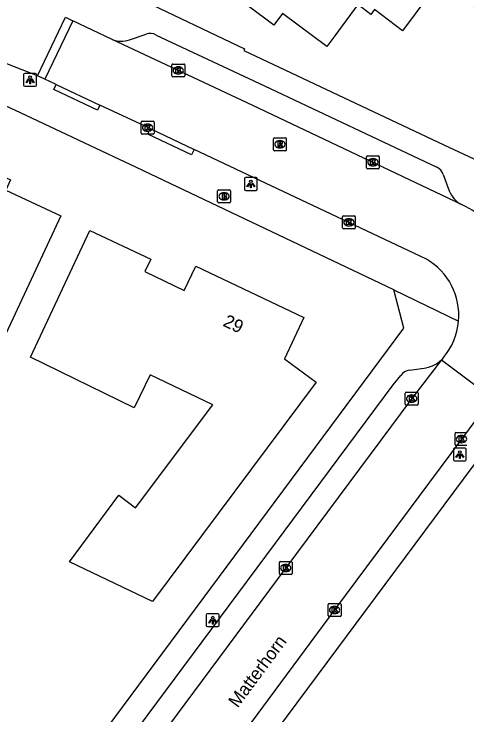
# Model space of a CAD drawing. Extents: x 158838 to 160074, y 386376 to 387776.
# Drawn here: x 159433.7 to 159468.8, y 386539.9 to 386594.1 of the extents above; entities that cross this region are included whole.
import ezdxf

# ---------------------------------------------------------------- set-up
doc = ezdxf.new("R2010")
doc.units = 0
for name, color, linetype in [('IMGEO_Brandkraan', 7, 'Continuous'), ('IMGEO_Kolk', 7, 'Continuous'), ('IMGEO_Lichtpunt', 7, 'Continuous'), ('IMGEO_Openbare_ruimte_label', 7, 'Continuous'), ('IMGEO_Pand', 7, 'Continuous'), ('IMGEO_Pand_nummerreeks', 7, 'Continuous'), ('IMGEO_Rijbaan_lokaal_open', 7, 'Continuous'), ('IMGEO_Rioolput', 7, 'Continuous'), ('IMGEO_Voetpad_open', 7, 'Continuous')]:
    doc.layers.add(name, color=color, linetype=linetype)

msp = doc.modelspace()

# ---------------------------------------------------------------- linework, layer by layer
at = {"layer": 'IMGEO_Brandkraan'}
for p, q in [((159449.526, 386580.509), (159450.378, 386580.509)), ((159449.451, 386579.583), (159449.451, 386580.435)), ((159449.939, 386580.289), (159449.964, 386580.289)), ((159450.452, 386580.435), (159450.452, 386579.583)), ((159450.378, 386579.509), (159449.526, 386579.509)), ((159449.962, 386579.729), (159449.937, 386579.729))]:
    msp.add_line(p, q, dxfattribs=at)
for points in [[(159449.526, 386580.509), (159450.378, 386580.509)], [(159449.451, 386579.583), (159449.451, 386580.435)], [(159449.799, 386580.209), (159449.799, 386579.809), (159450.012, 386579.809)], [(159450.03, 386580.209), (159449.799, 386580.209)], [(159449.978, 386580.128), (159449.924, 386580.128), (159449.924, 386580.052)], [(159449.924, 386580.052), (159449.977, 386580.052)], [(159449.986, 386579.976), (159449.924, 386579.976), (159449.924, 386579.895)], [(159450.452, 386580.435), (159450.452, 386579.583)], [(159450.378, 386579.509), (159449.526, 386579.509)], [(159449.924, 386579.895), (159449.986, 386579.895)]]:
    msp.add_lwpolyline(points, dxfattribs=at)
for centre, radius, start, end in [((159449.528, 386580.433), 0.0765, 91.552, 178.448), ((159449.528, 386580.433), 0.0765, 91.552, 178.448), ((159450.376, 386580.433), 0.0765, 1.552, 88.448), ((159450.376, 386580.433), 0.0765, 1.552, 88.448), ((159449.979, 386580.09), 0.0379, 267.8285, 90.9355), ((159449.987, 386579.935), 0.0404, 269.8759, 90.5077), ((159450.034, 386580.064), 0.145, 59.4692, 91.5367), ((159450.059, 386580.111), 0.0922, 285.5137, 58.1501), ((159450.064, 386579.919), 0.105, 301.3115, 78.989), ((159449.528, 386579.585), 0.0765, 181.552, 268.448), ((159449.528, 386579.585), 0.0765, 181.552, 268.448), ((159450.018, 386580.06), 0.251, 268.6676, 293.5347), ((159450.376, 386579.585), 0.0765, 271.552, 358.448), ((159450.376, 386579.585), 0.0765, 271.552, 358.448)]:
    msp.add_arc(centre, radius, start, end, dxfattribs=at)
for centre, major_axis, ratio, start_param, end_param in [((159449.938, 386580.009), (-0.387, 0.002), 0.722429, 4.712389, 7.853982), ((159449.963, 386580.009), (-0.39, 0.002), 0.717154, 1.570796, 4.712389)]:
    msp.add_ellipse(centre, major_axis=major_axis, ratio=ratio, start_param=start_param, end_param=end_param, dxfattribs=at)
at = {"layer": 'IMGEO_Kolk'}
for p, q in [((159445.969, 386590.248), (159446.821, 386590.248)), ((159445.894, 386589.322), (159445.894, 386590.174)), ((159446.382, 386590.028), (159446.407, 386590.028)), ((159446.895, 386590.174), (159446.895, 386589.322)), ((159446.821, 386589.248), (159445.969, 386589.248)), ((159446.405, 386589.468), (159446.38, 386589.468)), ((159443.524, 386584.895), (159443.524, 386585.747)), ((159443.599, 386585.821), (159444.451, 386585.821)), ((159444.012, 386585.601), (159444.037, 386585.601)), ((159444.525, 386585.747), (159444.525, 386584.895)), ((159444.451, 386584.821), (159443.599, 386584.821)), ((159444.035, 386585.041), (159444.01, 386585.041)), ((159460.976, 386582.22), (159460.976, 386583.072)), ((159461.051, 386583.146), (159461.903, 386583.146)), ((159461.464, 386582.926), (159461.489, 386582.926)), ((159461.977, 386583.072), (159461.977, 386582.22)), ((159461.903, 386582.146), (159461.051, 386582.146)), ((159461.487, 386582.366), (159461.462, 386582.366)), ((159459.117, 386577.562), (159459.117, 386578.414)), ((159459.192, 386578.488), (159460.044, 386578.488)), ((159460.118, 386578.414), (159460.118, 386577.562)), ((159459.605, 386578.268), (159459.63, 386578.268)), ((159460.044, 386577.488), (159459.192, 386577.488)), ((159459.628, 386577.708), (159459.603, 386577.708)), ((159463.983, 386563.928), (159463.983, 386564.78)), ((159464.058, 386564.854), (159464.91, 386564.854)), ((159464.984, 386564.78), (159464.984, 386563.928)), ((159464.471, 386564.634), (159464.496, 386564.634)), ((159464.91, 386563.854), (159464.058, 386563.854)), ((159464.494, 386564.074), (159464.469, 386564.074)), ((159467.844, 386560.791), (159467.844, 386561.643)), ((159467.919, 386561.717), (159468.771, 386561.717)), ((159468.332, 386561.497), (159468.357, 386561.497)), ((159468.355, 386560.937), (159468.33, 386560.937)), ((159468.771, 386560.717), (159467.919, 386560.717)), ((159454.306, 386551.741), (159455.158, 386551.741)), ((159454.231, 386550.815), (159454.231, 386551.667)), ((159454.719, 386551.521), (159454.744, 386551.521)), ((159455.232, 386551.667), (159455.232, 386550.815)), ((159455.158, 386550.741), (159454.306, 386550.741)), ((159454.742, 386550.961), (159454.717, 386550.961)), ((159458.09, 386548.488), (159458.942, 386548.488)), ((159458.015, 386547.562), (159458.015, 386548.414)), ((159458.503, 386548.268), (159458.528, 386548.268)), ((159459.016, 386548.414), (159459.016, 386547.562)), ((159458.942, 386547.488), (159458.09, 386547.488)), ((159458.526, 386547.708), (159458.501, 386547.708))]:
    msp.add_line(p, q, dxfattribs=at)
for points in [[(159445.969, 386590.248), (159446.821, 386590.248)], [(159445.894, 386589.322), (159445.894, 386590.174)], [(159446.215, 386589.948), (159446.338, 386589.948), (159446.338, 386589.797), (159446.468, 386589.948), (159446.632, 386589.948), (159446.486, 386589.797), (159446.639, 386589.548), (159446.487, 386589.548), (159446.402, 386589.712), (159446.338, 386589.645), (159446.338, 386589.548), (159446.215, 386589.548), (159446.215, 386589.948)], [(159446.895, 386590.174), (159446.895, 386589.322)], [(159446.821, 386589.248), (159445.969, 386589.248)], [(159443.524, 386584.895), (159443.524, 386585.747)], [(159443.599, 386585.821), (159444.451, 386585.821)], [(159443.845, 386585.521), (159443.968, 386585.521), (159443.968, 386585.37), (159444.098, 386585.521), (159444.262, 386585.521), (159444.116, 386585.37), (159444.269, 386585.121), (159444.117, 386585.121), (159444.032, 386585.285), (159443.968, 386585.218), (159443.968, 386585.121), (159443.845, 386585.121), (159443.845, 386585.521)], [(159444.525, 386585.747), (159444.525, 386584.895)], [(159444.451, 386584.821), (159443.599, 386584.821)], [(159460.976, 386582.22), (159460.976, 386583.072)], [(159461.051, 386583.146), (159461.903, 386583.146)], [(159461.297, 386582.846), (159461.42, 386582.846), (159461.42, 386582.695), (159461.55, 386582.846), (159461.714, 386582.846), (159461.568, 386582.695), (159461.721, 386582.446), (159461.569, 386582.446), (159461.484, 386582.61), (159461.42, 386582.543), (159461.42, 386582.446), (159461.297, 386582.446), (159461.297, 386582.846)], [(159461.977, 386583.072), (159461.977, 386582.22)], [(159461.903, 386582.146), (159461.051, 386582.146)], [(159459.117, 386577.562), (159459.117, 386578.414)], [(159459.192, 386578.488), (159460.044, 386578.488)], [(159460.118, 386578.414), (159460.118, 386577.562)], [(159459.438, 386578.188), (159459.561, 386578.188), (159459.561, 386578.037), (159459.691, 386578.188), (159459.855, 386578.188), (159459.709, 386578.037), (159459.862, 386577.788), (159459.71, 386577.788), (159459.625, 386577.952), (159459.561, 386577.885), (159459.561, 386577.788), (159459.438, 386577.788), (159459.438, 386578.188)], [(159460.044, 386577.488), (159459.192, 386577.488)], [(159463.983, 386563.928), (159463.983, 386564.78)], [(159464.058, 386564.854), (159464.91, 386564.854)], [(159464.984, 386564.78), (159464.984, 386563.928)], [(159464.304, 386564.554), (159464.427, 386564.554), (159464.427, 386564.403), (159464.557, 386564.554), (159464.721, 386564.554), (159464.575, 386564.403), (159464.728, 386564.154), (159464.576, 386564.154), (159464.491, 386564.318), (159464.427, 386564.251), (159464.427, 386564.154), (159464.304, 386564.154), (159464.304, 386564.554)], [(159464.91, 386563.854), (159464.058, 386563.854)], [(159467.844, 386560.791), (159467.844, 386561.643)], [(159467.919, 386561.717), (159468.771, 386561.717)], [(159468.165, 386561.417), (159468.288, 386561.417), (159468.288, 386561.266), (159468.418, 386561.417), (159468.582, 386561.417), (159468.436, 386561.266), (159468.589, 386561.017), (159468.437, 386561.017), (159468.352, 386561.181), (159468.288, 386561.114), (159468.288, 386561.017), (159468.165, 386561.017), (159468.165, 386561.417)], [(159468.771, 386560.717), (159467.919, 386560.717)], [(159454.306, 386551.741), (159455.158, 386551.741)], [(159454.231, 386550.815), (159454.231, 386551.667)], [(159454.552, 386551.441), (159454.675, 386551.441), (159454.675, 386551.29), (159454.805, 386551.441), (159454.969, 386551.441), (159454.823, 386551.29), (159454.976, 386551.041), (159454.824, 386551.041), (159454.739, 386551.205), (159454.675, 386551.138), (159454.675, 386551.041), (159454.552, 386551.041), (159454.552, 386551.441)], [(159455.232, 386551.667), (159455.232, 386550.815)], [(159455.158, 386550.741), (159454.306, 386550.741)], [(159458.09, 386548.488), (159458.942, 386548.488)], [(159458.015, 386547.562), (159458.015, 386548.414)], [(159458.336, 386548.188), (159458.459, 386548.188), (159458.459, 386548.037), (159458.589, 386548.188), (159458.753, 386548.188), (159458.607, 386548.037), (159458.76, 386547.788), (159458.608, 386547.788), (159458.523, 386547.952), (159458.459, 386547.885), (159458.459, 386547.788), (159458.336, 386547.788), (159458.336, 386548.188)], [(159459.016, 386548.414), (159459.016, 386547.562)], [(159458.942, 386547.488), (159458.09, 386547.488)]]:
    msp.add_lwpolyline(points, dxfattribs=at)
for centre, start, end in [((159445.971, 386590.172), 91.552, 178.448), ((159445.971, 386590.172), 91.552, 178.448), ((159446.819, 386590.172), 1.552, 88.448), ((159446.819, 386590.172), 1.552, 88.448), ((159445.971, 386589.324), 181.552, 268.448), ((159445.971, 386589.324), 181.552, 268.448), ((159446.819, 386589.324), 271.552, 358.448), ((159446.819, 386589.324), 271.552, 358.448), ((159443.601, 386585.745), 91.552, 178.448), ((159443.601, 386585.745), 91.552, 178.448), ((159444.449, 386585.745), 1.552, 88.448), ((159444.449, 386585.745), 1.552, 88.448), ((159443.601, 386584.897), 181.552, 268.448), ((159443.601, 386584.897), 181.552, 268.448), ((159444.449, 386584.897), 271.552, 358.448), ((159444.449, 386584.897), 271.552, 358.448), ((159461.053, 386583.07), 91.552, 178.448), ((159461.053, 386583.07), 91.552, 178.448), ((159461.901, 386583.07), 1.552, 88.448), ((159461.901, 386583.07), 1.552, 88.448), ((159461.053, 386582.222), 181.552, 268.448), ((159461.053, 386582.222), 181.552, 268.448), ((159461.901, 386582.222), 271.552, 358.448), ((159461.901, 386582.222), 271.552, 358.448), ((159459.194, 386578.412), 91.552, 178.448), ((159459.194, 386578.412), 91.552, 178.448), ((159460.042, 386578.412), 1.552, 88.448), ((159460.042, 386578.412), 1.552, 88.448), ((159459.194, 386577.564), 181.552, 268.448), ((159459.194, 386577.564), 181.552, 268.448), ((159460.042, 386577.564), 271.552, 358.448), ((159460.042, 386577.564), 271.552, 358.448), ((159464.06, 386564.778), 91.552, 178.448), ((159464.06, 386564.778), 91.552, 178.448), ((159464.908, 386564.778), 1.552, 88.448), ((159464.908, 386564.778), 1.552, 88.448), ((159464.06, 386563.93), 181.552, 268.448), ((159464.06, 386563.93), 181.552, 268.448), ((159464.908, 386563.93), 271.552, 358.448), ((159464.908, 386563.93), 271.552, 358.448), ((159467.921, 386561.641), 91.552, 178.448), ((159467.921, 386561.641), 91.552, 178.448), ((159467.921, 386560.793), 181.552, 268.448), ((159467.921, 386560.793), 181.552, 268.448), ((159454.308, 386551.665), 91.552, 178.448), ((159454.308, 386551.665), 91.552, 178.448), ((159455.156, 386551.665), 1.552, 88.448), ((159455.156, 386551.665), 1.552, 88.448), ((159454.308, 386550.817), 181.552, 268.448), ((159454.308, 386550.817), 181.552, 268.448), ((159455.156, 386550.817), 271.552, 358.448), ((159455.156, 386550.817), 271.552, 358.448), ((159458.092, 386548.412), 91.552, 178.448), ((159458.092, 386548.412), 91.552, 178.448), ((159458.94, 386548.412), 1.552, 88.448), ((159458.94, 386548.412), 1.552, 88.448), ((159458.092, 386547.564), 181.552, 268.448), ((159458.092, 386547.564), 181.552, 268.448), ((159458.94, 386547.564), 271.552, 358.448), ((159458.94, 386547.564), 271.552, 358.448)]:
    msp.add_arc(centre, 0.0765, start, end, dxfattribs=at)
for centre, major_axis, ratio, start_param, end_param in [((159446.381, 386589.748), (-0.387, 0.002), 0.722429, 4.712389, 7.853982), ((159446.406, 386589.748), (-0.39, 0.002), 0.717154, 1.570796, 4.712389), ((159444.011, 386585.321), (-0.387, 0.002), 0.722429, 4.712389, 7.853982), ((159444.036, 386585.321), (-0.39, 0.002), 0.717154, 1.570796, 4.712389), ((159461.463, 386582.646), (-0.387, 0.002), 0.722429, 4.712389, 7.853982), ((159461.488, 386582.646), (-0.39, 0.002), 0.717154, 1.570796, 4.712389), ((159459.604, 386577.988), (-0.387, 0.002), 0.722429, 4.712389, 7.853982), ((159459.629, 386577.988), (-0.39, 0.002), 0.717154, 1.570796, 4.712389), ((159464.47, 386564.354), (-0.387, 0.002), 0.722429, 4.712389, 7.853982), ((159464.495, 386564.354), (-0.39, 0.002), 0.717154, 1.570796, 4.712389), ((159468.331, 386561.217), (-0.387, 0.002), 0.722429, 4.712389, 7.853982), ((159468.356, 386561.217), (-0.39, 0.002), 0.717154, 1.570796, 4.712389), ((159454.718, 386551.241), (-0.387, 0.002), 0.722429, 4.712389, 7.853982), ((159454.743, 386551.241), (-0.39, 0.002), 0.717154, 1.570796, 4.712389), ((159458.502, 386547.988), (-0.387, 0.002), 0.722429, 4.712389, 7.853982), ((159458.527, 386547.988), (-0.39, 0.002), 0.717154, 1.570796, 4.712389)]:
    msp.add_ellipse(centre, major_axis=major_axis, ratio=ratio, start_param=start_param, end_param=end_param, dxfattribs=at)
at = {"layer": 'IMGEO_Lichtpunt'}
for p, q in [((159434.417, 386589.427), (159434.417, 386588.62)), ((159434.417, 386589.427), (159434.417, 386588.62)), ((159435.319, 386589.522), (159434.511, 386589.522)), ((159435.319, 386589.522), (159434.511, 386589.522)), ((159435.413, 386588.62), (159435.413, 386589.427)), ((159435.413, 386588.62), (159435.413, 386589.427)), ((159434.511, 386588.526), (159435.319, 386588.526)), ((159434.511, 386588.526), (159435.319, 386588.526)), ((159451.527, 386581.37), (159451.527, 386580.563)), ((159451.527, 386581.37), (159451.527, 386580.563)), ((159452.429, 386581.465), (159451.621, 386581.465)), ((159452.429, 386581.465), (159451.621, 386581.465)), ((159452.523, 386580.563), (159452.523, 386581.37)), ((159452.523, 386580.563), (159452.523, 386581.37)), ((159451.621, 386580.469), (159452.429, 386580.469)), ((159451.621, 386580.469), (159452.429, 386580.469)), ((159467.716, 386560.423), (159467.716, 386559.616)), ((159467.716, 386560.423), (159467.716, 386559.616)), ((159468.618, 386560.518), (159467.81, 386560.518)), ((159468.618, 386560.518), (159467.81, 386560.518)), ((159468.712, 386559.616), (159468.712, 386560.423)), ((159468.712, 386559.616), (159468.712, 386560.423)), ((159467.81, 386559.522), (159468.618, 386559.522)), ((159467.81, 386559.522), (159468.618, 386559.522)), ((159448.569, 386547.604), (159448.569, 386546.797)), ((159448.569, 386547.604), (159448.569, 386546.797)), ((159449.471, 386547.699), (159448.663, 386547.699)), ((159449.471, 386547.699), (159448.663, 386547.699)), ((159449.565, 386546.797), (159449.565, 386547.604)), ((159449.565, 386546.797), (159449.565, 386547.604)), ((159448.663, 386546.703), (159449.471, 386546.703)), ((159448.663, 386546.703), (159449.471, 386546.703))]:
    msp.add_line(p, q, dxfattribs=at)
for points in [[(159434.791, 386589.091), (159434.83, 386589.063), (159434.642, 386588.801), (159434.604, 386588.828), (159434.791, 386589.091)], [(159434.893, 386589.043), (159434.94, 386589.043), (159434.94, 386588.721), (159434.893, 386588.721), (159434.893, 386589.043)], [(159435.003, 386589.063), (159435.041, 386589.09), (159435.228, 386588.828), (159435.189, 386588.8), (159435.003, 386589.063)], [(159451.901, 386581.034), (159451.94, 386581.006), (159451.752, 386580.744), (159451.714, 386580.771), (159451.901, 386581.034)], [(159452.003, 386580.986), (159452.05, 386580.986), (159452.05, 386580.664), (159452.003, 386580.664), (159452.003, 386580.986)], [(159452.113, 386581.006), (159452.151, 386581.033), (159452.338, 386580.771), (159452.299, 386580.743), (159452.113, 386581.006)], [(159468.09, 386560.087), (159468.129, 386560.059), (159467.941, 386559.797), (159467.903, 386559.824), (159468.09, 386560.087)], [(159468.192, 386560.039), (159468.239, 386560.039), (159468.239, 386559.717), (159468.192, 386559.717), (159468.192, 386560.039)], [(159468.302, 386560.059), (159468.34, 386560.086), (159468.527, 386559.824), (159468.488, 386559.796), (159468.302, 386560.059)], [(159448.943, 386547.268), (159448.982, 386547.24), (159448.794, 386546.978), (159448.756, 386547.005), (159448.943, 386547.268)], [(159449.045, 386547.22), (159449.092, 386547.22), (159449.092, 386546.898), (159449.045, 386546.898), (159449.045, 386547.22)], [(159449.155, 386547.24), (159449.193, 386547.267), (159449.38, 386547.005), (159449.341, 386546.977), (159449.155, 386547.24)]]:
    msp.add_lwpolyline(points, dxfattribs=at)
for centre in [(159434.916, 386589.225), (159452.026, 386581.168), (159468.215, 386560.221), (159449.068, 386547.402)]:
    msp.add_circle(centre, 0.0994, dxfattribs=at)
for centre, start, end in [((159434.511, 386589.427), 90, 180), ((159434.511, 386589.427), 90, 180), ((159435.319, 386589.427), 0, 90), ((159435.319, 386589.427), 0, 90), ((159434.511, 386588.62), 180, 270), ((159434.511, 386588.62), 180, 270), ((159435.319, 386588.62), 270, 0), ((159435.319, 386588.62), 270, 360), ((159451.621, 386581.37), 90, 180), ((159451.621, 386581.37), 90, 180), ((159452.429, 386581.37), 0, 90), ((159452.429, 386581.37), 0, 90), ((159451.621, 386580.563), 180, 270), ((159451.621, 386580.563), 180, 270), ((159452.429, 386580.563), 270, 0), ((159452.429, 386580.563), 270, 360), ((159467.81, 386560.423), 90, 180), ((159467.81, 386560.423), 90, 180), ((159468.618, 386560.423), 0, 90), ((159468.618, 386560.423), 0, 90), ((159467.81, 386559.616), 180, 270), ((159467.81, 386559.616), 180, 270), ((159468.618, 386559.616), 270, 0), ((159468.618, 386559.616), 270, 360), ((159448.663, 386547.604), 90, 180), ((159448.663, 386547.604), 90, 180), ((159449.471, 386547.604), 0, 90), ((159449.471, 386547.604), 0, 90), ((159448.663, 386546.797), 180, 270), ((159448.663, 386546.797), 180, 270), ((159449.471, 386546.797), 270, 0), ((159449.471, 386546.797), 270, 360)]:
    msp.add_arc(centre, 0.0946, start, end, dxfattribs=at)
at = {"layer": 'IMGEO_Pand'}
for points in [[(159463.984, 386605.996), (159478.975, 386594.86), (159475.478, 386590.108), (159466.639, 386596.687), (159463.764, 386592.809), (159461.602, 386594.456), (159461.316, 386594.078), (159460.31, 386594.849), (159458.52, 386592.441), (159457.905, 386591.614), (159454.475, 386594.149), (159453.8, 386593.265), (159449.723, 386596.324), (159454.611, 386602.924), (159454.999, 386603.448), (159456.044, 386602.675), (159457.832, 386605.099), (159457.343, 386605.464), (159457.722, 386605.972), (159459.979, 386608.99), (159463.984, 386605.996)], [(159426.916, 386583.501), (159427.382, 386583.283), (159430.211, 386581.959), (159431.101, 386581.542), (159431.423, 386582.175), (159433.397, 386581.294), (159433.035, 386580.479), (159437.29, 386578.493), (159435.176, 386573.963), (159426.904, 386556.32), (159412.961, 386562.87), (159414.279, 386565.642), (159414.675, 386565.453), (159415.531, 386567.253)], [(159441.802, 386556.864), (159443.092, 386555.9), (159449.079, 386563.858), (159444.228, 386566.198), (159442.978, 386563.637), (159434.953, 386567.554), (159439.549, 386577.361), (159444.265, 386575.151), (159443.811, 386574.182), (159446.868, 386572.718), (159447.765, 386574.605), (159456.136, 386570.625), (159454.618, 386567.441), (159457.082, 386565.634), (159444.408, 386548.634), (159437.96, 386551.727), (159441.802, 386556.864)]]:
    msp.add_lwpolyline(points, dxfattribs=at)
at = {"layer": 'IMGEO_Rijbaan_lokaal_open'}
for points in [[(159435.489, 386589.322), (159437.663, 386593.877), (159438.232, 386593.602)], [(159438.232, 386593.602), (159436.047, 386589.074)], [(159441.275, 386592.153), (159438.232, 386593.602)], [(159468.356, 386579.37), (159452.168, 386587.032), (159441.275, 386592.153)], [(159436.047, 386589.074), (159435.489, 386589.322)], [(159436.928, 386588.668), (159436.047, 386589.074)], [(159436.928, 386588.668), (159440.323, 386587.071)], [(159444.22, 386585.251), (159440.323, 386587.071)], [(159444.22, 386585.251), (159447.618, 386583.638)], [(159465.638, 386575.143), (159447.618, 386583.638)], [(159466.953, 386567.538), (159466.784, 386567.352)], [(159466.784, 386567.352), (159464.486, 386564.353), (159454.733, 386551.241), (159443.029, 386535.515), (159432.238, 386521.011), (159431.057, 386519.463)], [(159466.784, 386567.352), (159470.727, 386564.415)], [(159470.727, 386564.415), (159468.345, 386561.217), (159458.515, 386547.989), (159446.901, 386532.342), (159435.879, 386517.53), (159435.723, 386517.324), (159435.189, 386516.588), (159434.972, 386516.298), (159434.231, 386515.305)]]:
    msp.add_lwpolyline(points, dxfattribs=at)
for centre, radius, start, end in [((159465.02, 386572.21), 7.9, 27.5721, 65.0165), ((159463.091, 386570.788), 5.045, 354.8286, 59.6844), ((159463.091, 386570.784), 5.045, 319.9485, 354.8671)]:
    msp.add_arc(centre, radius, start, end, dxfattribs=at)
at = {"layer": 'IMGEO_Rioolput'}
for p, q in [((159453.771, 386583.613), (159453.771, 386584.465)), ((159453.846, 386584.539), (159454.698, 386584.539)), ((159454.259, 386584.319), (159454.284, 386584.319)), ((159454.772, 386584.465), (159454.772, 386583.613)), ((159454.282, 386583.759), (159454.257, 386583.759)), ((159454.698, 386583.539), (159453.846, 386583.539))]:
    msp.add_line(p, q, dxfattribs=at)
for points in [[(159453.771, 386583.613), (159453.771, 386584.465)], [(159453.846, 386584.539), (159454.698, 386584.539)], [(159454.772, 386584.465), (159454.772, 386583.613)], [(159454.36, 386584.237), (159454.108, 386584.239), (159454.108, 386583.839)], [(159454.108, 386583.839), (159454.232, 386583.839), (159454.232, 386584.001), (159454.243, 386584.001)], [(159454.286, 386584.158), (159454.232, 386584.158), (159454.232, 386584.077)], [(159454.232, 386584.077), (159454.284, 386584.077)], [(159454.29, 386583.972), (159454.361, 386583.839), (159454.501, 386583.839), (159454.436, 386583.965)], [(159454.698, 386583.539), (159453.846, 386583.539)]]:
    msp.add_lwpolyline(points, dxfattribs=at)
for centre, radius, start, end in [((159453.848, 386584.463), 0.0765, 91.552, 178.448), ((159453.848, 386584.463), 0.0765, 91.552, 178.448), ((159454.696, 386584.463), 0.0765, 1.552, 88.448), ((159454.696, 386584.463), 0.0765, 1.552, 88.448), ((159454.242, 386583.948), 0.0533, 26.0293, 88.6989), ((159454.268, 386584.266), 0.19, 274.7715, 282.9687), ((159454.292, 386584.062), 0.0964, 77.0061, 93.1865), ((159454.306, 386584.119), 0.0378, 276.6634, 79.6772), ((159454.359, 386584.127), 0.109, 350.3612, 89.416), ((159454.357, 386584.127), 0.112, 277.5842, 350.9817), ((159454.341, 386583.912), 0.108, 29.5134, 73.7905), ((159453.848, 386583.615), 0.0765, 181.552, 268.448), ((159453.848, 386583.615), 0.0765, 181.552, 268.448), ((159454.696, 386583.615), 0.0765, 271.552, 358.448), ((159454.696, 386583.615), 0.0765, 271.552, 358.448)]:
    msp.add_arc(centre, radius, start, end, dxfattribs=at)
for centre, major_axis, ratio, start_param, end_param in [((159454.258, 386584.039), (-0.387, 0.002), 0.722429, 4.712389, 7.853982), ((159454.283, 386584.039), (-0.39, 0.002), 0.717154, 1.570796, 4.712389)]:
    msp.add_ellipse(centre, major_axis=major_axis, ratio=ratio, start_param=start_param, end_param=end_param, dxfattribs=at)
at = {"layer": 'IMGEO_Voetpad_open'}
for points in [[(159443.3, 386595.378), (159451.531, 386591.433), (159451.485, 386591.305), (159466.987, 386584.002), (159469.677, 386582.73)], [(159463.112, 386572.777), (159443.151, 386582.231), (159434.161, 386586.457), (159427.852, 386589.423), (159427.031, 386589.796), (159426.262, 386590.078), (159425.471, 386590.29), (159424.673, 386590.43), (159422.846, 386590.766), (159421.294, 386591.006), (159420.138, 386591.222), (159418.758, 386591.64), (159417.314, 386592.1), (159409.486, 386594.837)], [(159435.489, 386589.322), (159421.41, 386594.838)], [(159442.608, 386592.12), (159443.909, 386592.567)], [(159444.675, 386592.492), (159453.089, 386588.549), (159466.433, 386582.267)], [(159440.323, 386587.071), (159440.131, 386586.669), (159436.747, 386588.265), (159436.928, 386588.668)], [(159447.618, 386583.638), (159447.422, 386583.22), (159444.028, 386584.822), (159444.22, 386585.251)], [(159466.937, 386581.699), (159467.399, 386580.437)], [(159427.775, 386521.258), (159463.884, 386569.807), (159463.112, 386572.777)], [(159463.112, 386572.777), (159468.116, 386570.333)], [(159464.318, 386566.545), (159465.637, 386566.745)], [(159430.965, 386522.317), (159431.341, 386522.813), (159463.053, 386565.412), (159463.632, 386566.151)], [(159472.291, 386563.251), (159446.532, 386528.631), (159445.604, 386527.384), (159441.92, 386522.387)]]:
    msp.add_lwpolyline(points, dxfattribs=at)
for centre, radius, start, end in [((159444.216, 386591.755), 0.868, 58.0955, 110.7203), ((159441.986, 386593.92), 1.904, 248.0876, 289.0761), ((159465.966, 386581.345), 1.034, 20.0356, 63.1313), ((159469.233, 386581.119), 1.956, 200.4005, 243.3778), ((159465.202, 386568.955), 2.252, 281.1423, 314.6339), ((159464.404, 386565.601), 0.948, 95.2129, 144.5284)]:
    msp.add_arc(centre, radius, start, end, dxfattribs=at)

# ---------------------------------------------------------------- texts
at = {"layer": 'IMGEO_Openbare_ruimte_label'}
msp.add_text('Matterhorn', height=1, rotation=53.4166, dxfattribs=at).set_placement((159451.002, 386540.359))
at = {"layer": 'IMGEO_Pand_nummerreeks'}
msp.add_text('29', height=1, rotation=334.5712, dxfattribs=at).set_placement((159449.796, 386570.008))

doc.saveas('drawing.dxf')
